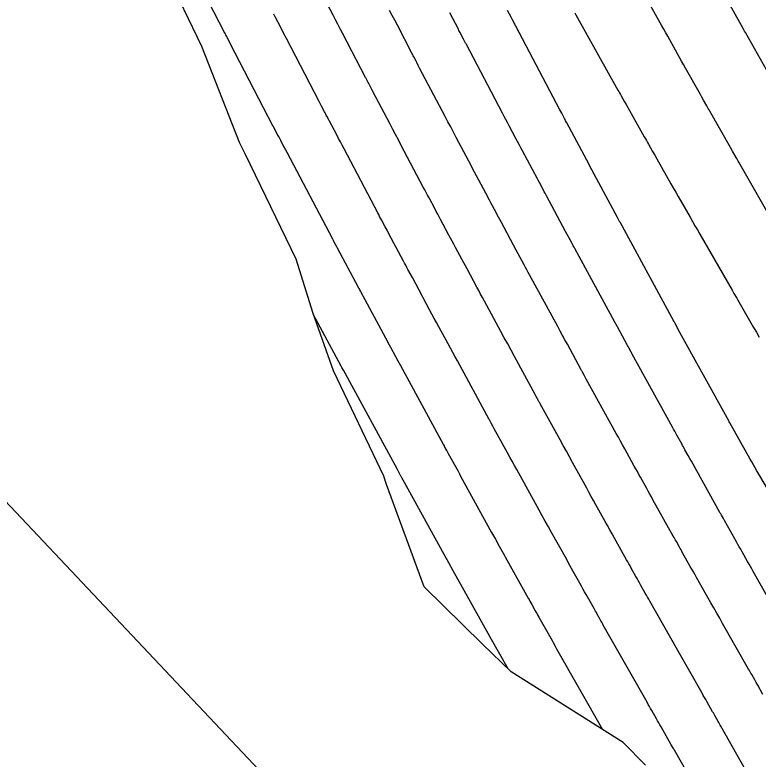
# Model space of a CAD drawing. Extents: x 954385 to 988206, y 1868364 to 1924553.
# Drawn here: x 955191.86 to 955234.5, y 1923520.9 to 1923563.6 of the extents above; entities that cross this region are included whole.
import ezdxf

# ---------------------------------------------------------------- set-up
doc = ezdxf.new("R2010")
doc.units = 0
for name, color, linetype in [('24', 7, 'Continuous'), ('26', 7, 'Continuous'), ('6', 7, 'Continuous'), ('7', 7, 'Continuous')]:
    doc.layers.add(name, color=color, linetype=linetype)

msp = doc.modelspace()

# ---------------------------------------------------------------- linework, layer by layer
at = {"layer": '24'}
msp.add_lwpolyline([(955228.034, 1923520.547), (955226.76, 1923521.845), (955220.324, 1923525.9), (955218.671, 1923527.514), (955215.337, 1923530.792), (955213.169, 1923536.651), (955213.024, 1923537.136), (955210.143, 1923543.169), (955208.961, 1923546.472), (955207.999, 1923549.576), (955205.087, 1923555.581), (955204.747, 1923556.272), (955202.591, 1923561.791), (955200.533, 1923566.057), (955199.678, 1923567.788), (955197.194, 1923573.993), (955196.35, 1923575.843), (955194.44, 1923580.062), (955192.416, 1923585.347), (955188.446, 1923594.532)], dxfattribs=at)
at = {"layer": '26'}
msp.add_lwpolyline([(955207.131, 1923518.928), (955175.416, 1923552.55), (955181.164, 1923550.828), (955175.416, 1923552.55), (955176.799, 1923546.711)], dxfattribs=at)
at = {"layer": '6'}
for points in [[(955201.977, 1923566.291), (955203.888, 1923562.568), (955203.915, 1923562.516), (955203.942, 1923562.464), (955203.969, 1923562.412), (955203.996, 1923562.359), (955204.185, 1923561.995), (955204.212, 1923561.943), (955206.646, 1923557.255), (955206.666, 1923557.218), (955206.705, 1923557.143), (955206.932, 1923556.707), (955206.972, 1923556.631), (955207.012, 1923556.555), (955207.051, 1923556.48), (955207.091, 1923556.404), (955207.275, 1923556.055), (955207.363, 1923555.888), (955207.451, 1923555.721), (955210.07, 1923550.754), (955210.094, 1923550.71), (955210.117, 1923550.666), (955210.14, 1923550.622), (955210.164, 1923550.578), (955210.305, 1923550.314), (955210.352, 1923550.225), (955211.556, 1923547.968), (955211.587, 1923547.909), (955211.619, 1923547.85), (955211.65, 1923547.791), (955211.682, 1923547.732), (955211.935, 1923547.262), (955213.116, 1923545.063), (955213.188, 1923544.93), (955213.259, 1923544.798), (955213.33, 1923544.666), (955213.402, 1923544.534), (955213.689, 1923544.006), (955213.833, 1923543.742), (955213.976, 1923543.477), (955216.424, 1923538.97), (955216.442, 1923538.938), (955216.477, 1923538.875), (955216.494, 1923538.843), (955216.625, 1923538.602), (955216.649, 1923538.559), (955216.673, 1923538.515), (955216.697, 1923538.471), (955216.721, 1923538.428), (955217.128, 1923537.689), (955217.204, 1923537.552), (955217.28, 1923537.414), (955217.356, 1923537.276), (955217.431, 1923537.139), (955219.21, 1923533.909), (955219.428, 1923533.514), (955219.647, 1923533.118), (955219.866, 1923532.723), (955220.086, 1923532.328), (955221.306, 1923530.142), (955221.357, 1923530.051), (955221.408, 1923529.96), (955221.459, 1923529.868), (955221.51, 1923529.777), (955221.714, 1923529.412), (955221.764, 1923529.32), (955221.816, 1923529.229), (955221.867, 1923529.138), (955221.918, 1923529.047), (955222.675, 1923527.698), (955222.741, 1923527.581), (955222.85, 1923527.387), (955222.872, 1923527.348), (955222.894, 1923527.309), (955222.916, 1923527.27), (955222.938, 1923527.231), (955225.564, 1923522.599)], [(955235.009, 1923536.437), (955234.42, 1923537.439), (955234.321, 1923537.608), (955234.223, 1923537.777), (955234.127, 1923537.947), (955234.031, 1923538.118), (955232.872, 1923540.197), (955232.844, 1923540.247), (955232.808, 1923540.311), (955229.918, 1923545.556), (955229.907, 1923545.576), (955229.709, 1923545.935), (955229.695, 1923545.96), (955229.681, 1923545.985), (955229.668, 1923546.01), (955229.654, 1923546.034), (955229.546, 1923546.234), (955226.575, 1923551.702), (955226.55, 1923551.747), (955226.527, 1923551.791), (955226.431, 1923551.969), (955224.962, 1923554.704), (955224.935, 1923554.755), (955224.907, 1923554.805), (955224.799, 1923555.009), (955223.52, 1923557.405), (955223.487, 1923557.467), (955223.454, 1923557.529), (955223.422, 1923557.591), (955223.389, 1923557.653), (955223.226, 1923557.962), (955223.128, 1923558.148), (955220.403, 1923563.312), (955220.384, 1923563.348), (955220.346, 1923563.421), (955220.12, 1923563.854)]]:
    msp.add_lwpolyline(points, dxfattribs=at)
at = {"layer": '7'}
for points in [[(955236.075, 1923550.471), (955233.393, 1923555.14), (955233.353, 1923555.211), (955233.312, 1923555.282), (955233.271, 1923555.354), (955233.23, 1923555.425), (955233.027, 1923555.782), (955232.906, 1923555.997), (955231.728, 1923558.071), (955231.682, 1923558.151), (955231.637, 1923558.23), (955231.592, 1923558.31), (955231.547, 1923558.39), (955231.367, 1923558.71), (955231.276, 1923558.87), (955231.186, 1923559.029), (955230.331, 1923560.544), (955230.217, 1923560.747), (955230.103, 1923560.949), (955229.989, 1923561.152), (955229.875, 1923561.355), (955229.422, 1923562.167), (955229.309, 1923562.37), (955229.195, 1923562.573), (955229.082, 1923562.776), (955228.969, 1923562.979), (955226.957, 1923566.581)], [(955235.151, 1923560.141), (955233.765, 1923562.592), (955233.722, 1923562.667), (955233.68, 1923562.742), (955233.659, 1923562.78), (955233.638, 1923562.817), (955231.678, 1923566.328)], [(955233.78, 1923520.29), (955232.363, 1923522.784), (955232.324, 1923522.853), (955232.284, 1923522.923), (955232.244, 1923522.992), (955232.205, 1923523.062), (955232.006, 1923523.41), (955231.927, 1923523.549), (955231.887, 1923523.618), (955231.555, 1923524.199), (955231.487, 1923524.319), (955231.418, 1923524.439), (955231.35, 1923524.559), (955231.282, 1923524.679), (955230.498, 1923526.059), (955230.345, 1923526.329), (955230.192, 1923526.599), (955230.039, 1923526.87), (955229.886, 1923527.14), (955228.289, 1923529.957), (955228.222, 1923530.075), (955228.155, 1923530.194), (955228.088, 1923530.312), (955228.022, 1923530.43), (955227.755, 1923530.904), (955227.689, 1923531.023), (955227.622, 1923531.141), (955227.555, 1923531.259), (955227.489, 1923531.378), (955227.217, 1923531.861), (955227.15, 1923531.982), (955227.083, 1923532.102), (955227.015, 1923532.222), (955226.948, 1923532.342), (955226.259, 1923533.579), (955226.126, 1923533.818), (955225.992, 1923534.057), (955225.859, 1923534.295), (955225.726, 1923534.534), (955225.193, 1923535.49), (955225.059, 1923535.729), (955224.927, 1923535.968), (955224.794, 1923536.207), (955224.662, 1923536.447), (955223.852, 1923537.917), (955223.673, 1923538.242), (955223.494, 1923538.567), (955223.315, 1923538.892), (955223.136, 1923539.217), (955222, 1923541.279), (955221.985, 1923541.306), (955221.97, 1923541.333), (955221.956, 1923541.36), (955221.941, 1923541.386), (955221.882, 1923541.494), (955221.868, 1923541.521), (955221.853, 1923541.548), (955221.838, 1923541.574), (955221.823, 1923541.601), (955221.764, 1923541.709), (955221.749, 1923541.736), (955221.734, 1923541.763), (955221.719, 1923541.79), (955221.705, 1923541.817), (955220.517, 1923544.004), (955220.323, 1923544.361), (955220.129, 1923544.718), (955219.934, 1923545.076), (955219.74, 1923545.433), (955218.795, 1923547.173), (955218.685, 1923547.375), (955218.576, 1923547.578), (955218.467, 1923547.78), (955218.358, 1923547.982), (955217.8, 1923549.021), (955217.515, 1923549.551), (955217.135, 1923550.258), (955217.04, 1923550.435), (955216.945, 1923550.612), (955216.851, 1923550.789), (955216.756, 1923550.966), (955216.279, 1923551.861), (955216.196, 1923552.016), (955216.113, 1923552.171), (955216.031, 1923552.326), (955215.948, 1923552.481), (955215.617, 1923553.101), (955215.535, 1923553.256), (955215.452, 1923553.411), (955215.37, 1923553.566), (955215.288, 1923553.722), (955214.028, 1923556.112), (955213.861, 1923556.427), (955213.695, 1923556.743), (955213.529, 1923557.058), (955213.362, 1923557.373), (955212.416, 1923559.167), (955212.39, 1923559.216), (955212.364, 1923559.265), (955212.339, 1923559.314), (955212.313, 1923559.363), (955212.196, 1923559.587), (955212.159, 1923559.658), (955212.122, 1923559.729), (955212.048, 1923559.871), (955212.029, 1923559.907), (955212.011, 1923559.942), (955211.992, 1923559.978), (955211.974, 1923560.014), (955210.659, 1923562.545), (955210.525, 1923562.805), (955210.39, 1923563.064), (955210.255, 1923563.323), (955210.121, 1923563.583), (955209.582, 1923564.62)], [(955231.929, 1923517.474), (955229.696, 1923521.406), (955229.665, 1923521.459), (955229.635, 1923521.512), (955229.513, 1923521.726), (955228.931, 1923522.743), (955228.864, 1923522.861), (955228.797, 1923522.979), (955228.73, 1923523.097), (955228.663, 1923523.215), (955228.395, 1923523.688), (955228.328, 1923523.806), (955228.261, 1923523.924), (955228.194, 1923524.042), (955228.127, 1923524.16), (955225.613, 1923528.594), (955225.569, 1923528.673), (955225.525, 1923528.751), (955225.48, 1923528.83), (955225.436, 1923528.909), (955225.259, 1923529.223), (955225.215, 1923529.302), (955225.171, 1923529.38), (955225.126, 1923529.459), (955225.082, 1923529.538), (955224.629, 1923530.344), (955224.539, 1923530.505), (955224.449, 1923530.665), (955224.359, 1923530.826), (955224.269, 1923530.987), (955223.887, 1923531.672), (955223.794, 1923531.84), (955223.7, 1923532.008), (955223.606, 1923532.176), (955223.513, 1923532.344), (955222.639, 1923533.909), (955222.463, 1923534.226), (955222.287, 1923534.543), (955222.111, 1923534.86), (955221.936, 1923535.178), (955220.653, 1923537.507), (955220.52, 1923537.749), (955220.387, 1923537.991), (955220.254, 1923538.232), (955220.121, 1923538.474), (955219.36, 1923539.853), (955219.341, 1923539.889), (955219.322, 1923539.924), (955219.302, 1923539.959), (955219.283, 1923539.994), (955219.188, 1923540.168), (955219.168, 1923540.206), (955219.147, 1923540.243), (955219.106, 1923540.318), (955219.085, 1923540.356), (955219.065, 1923540.393), (955217.246, 1923543.741), (955217.114, 1923543.985), (955216.981, 1923544.23), (955216.848, 1923544.475), (955216.715, 1923544.719), (955216.183, 1923545.698), (955216.05, 1923545.943), (955215.918, 1923546.188), (955215.785, 1923546.433), (955215.653, 1923546.678), (955214.852, 1923548.171), (955214.662, 1923548.524), (955214.409, 1923548.995), (955214.345, 1923549.113), (955214.282, 1923549.231), (955214.219, 1923549.349), (955214.156, 1923549.467), (955213.315, 1923551.043), (955213.209, 1923551.242), (955213.103, 1923551.441), (955212.891, 1923551.839), (955212.838, 1923551.939), (955212.785, 1923552.039), (955212.732, 1923552.138), (955212.679, 1923552.238), (955210.74, 1923555.917), (955210.634, 1923556.116), (955210.529, 1923556.315), (955210.424, 1923556.515), (955210.319, 1923556.714), (955209.754, 1923557.786), (955209.721, 1923557.848), (955209.688, 1923557.91), (955209.655, 1923557.973), (955209.623, 1923558.035), (955209.451, 1923558.365), (955209.415, 1923558.432), (955209.357, 1923558.545), (955209.333, 1923558.59), (955209.31, 1923558.634), (955207.436, 1923562.244), (955207.274, 1923562.555), (955207.112, 1923562.867), (955206.789, 1923563.49), (955206.708, 1923563.645)], [(955234.774, 1923524.612), (955234.477, 1923525.133), (955234.389, 1923525.286), (955234.302, 1923525.439), (955234.127, 1923525.745), (955234.083, 1923525.822), (955234.039, 1923525.898), (955233.996, 1923525.975), (955233.952, 1923526.052), (955232.458, 1923528.685), (955232.291, 1923528.98), (955232.123, 1923529.275), (955231.956, 1923529.57), (955231.789, 1923529.865), (955230.964, 1923531.32), (955230.875, 1923531.478), (955230.786, 1923531.636), (955230.696, 1923531.794), (955230.607, 1923531.952), (955230.163, 1923532.742), (955230.118, 1923532.822), (955230.073, 1923532.901), (955230.029, 1923532.981), (955229.984, 1923533.061), (955229.805, 1923533.379), (955229.761, 1923533.458), (955229.716, 1923533.538), (955229.671, 1923533.618), (955229.627, 1923533.697), (955228.464, 1923535.783), (955228.374, 1923535.944), (955228.285, 1923536.105), (955228.195, 1923536.266), (955228.105, 1923536.427), (955227.746, 1923537.071), (955227.656, 1923537.232), (955227.567, 1923537.393), (955227.477, 1923537.554), (955227.388, 1923537.715), (955226.843, 1923538.706), (955226.722, 1923538.925), (955226.602, 1923539.144), (955226.481, 1923539.363), (955226.36, 1923539.582), (955224.639, 1923542.705), (955224.619, 1923542.741), (955224.599, 1923542.778), (955224.558, 1923542.852), (955224.538, 1923542.889), (955224.518, 1923542.926), (955224.422, 1923543.1), (955224.402, 1923543.135), (955224.383, 1923543.17), (955224.364, 1923543.205), (955224.345, 1923543.241), (955223.553, 1923544.698), (955223.415, 1923544.952), (955223.277, 1923545.207), (955223.138, 1923545.462), (955223, 1923545.716), (955221.388, 1923548.683), (955221.311, 1923548.825), (955221.234, 1923548.967), (955221.157, 1923549.11), (955221.081, 1923549.252), (955220.622, 1923550.106), (955220.469, 1923550.391), (955219.757, 1923551.716), (955219.683, 1923551.855), (955219.608, 1923551.993), (955219.535, 1923552.131), (955219.461, 1923552.27), (955219.165, 1923552.823), (955219.091, 1923552.962), (955219.018, 1923553.1), (955218.944, 1923553.239), (955218.87, 1923553.377), (955218.344, 1923554.363), (955218.232, 1923554.573), (955218.12, 1923554.784), (955218.008, 1923554.995), (955217.897, 1923555.206), (955217.176, 1923556.573), (955217.018, 1923556.871), (955216.861, 1923557.17), (955216.704, 1923557.468), (955216.546, 1923557.766), (955215.078, 1923560.549), (955215.06, 1923560.584), (955215.041, 1923560.62), (955215.022, 1923560.656), (955215.003, 1923560.692), (955214.91, 1923560.871), (955214.873, 1923560.942), (955214.854, 1923560.978), (955214.739, 1923561.198), (955214.714, 1923561.247), (955214.688, 1923561.295), (955214.663, 1923561.344), (955214.638, 1923561.393), (955213.801, 1923563.003), (955213.653, 1923563.288), (955213.506, 1923563.572), (955213.358, 1923563.857)], [(955236.623, 1923527.424), (955234.215, 1923531.669), (955234.135, 1923531.81), (955234.055, 1923531.951), (955233.975, 1923532.091), (955233.895, 1923532.232), (955233.576, 1923532.796), (955233.496, 1923532.937), (955233.416, 1923533.078), (955233.336, 1923533.219), (955233.257, 1923533.36), (955232.569, 1923534.584), (955232.503, 1923534.701), (955232.393, 1923534.896), (955232.371, 1923534.935), (955232.349, 1923534.974), (955232.328, 1923535.013), (955232.306, 1923535.053), (955230.669, 1923537.987), (955230.577, 1923538.153), (955230.484, 1923538.319), (955230.299, 1923538.651), (955230.253, 1923538.734), (955230.206, 1923538.818), (955230.16, 1923538.901), (955230.115, 1923538.984), (955229.833, 1923539.495), (955229.771, 1923539.608), (955229.709, 1923539.721), (955229.647, 1923539.834), (955229.584, 1923539.947), (955227.279, 1923544.13), (955227.256, 1923544.171), (955227.229, 1923544.221), (955227.212, 1923544.251), (955227.08, 1923544.491), (955227.056, 1923544.534), (955227.032, 1923544.577), (955227.009, 1923544.621), (955226.985, 1923544.664), (955226.577, 1923545.416), (955226.425, 1923545.695), (955226.273, 1923545.975), (955223.981, 1923550.193), (955223.937, 1923550.275), (955223.892, 1923550.357), (955223.848, 1923550.439), (955223.804, 1923550.522), (955223.45, 1923551.18), (955222.359, 1923553.21), (955222.315, 1923553.292), (955222.272, 1923553.374), (955222.228, 1923553.456), (955222.184, 1923553.538), (955221.966, 1923553.947), (955221.878, 1923554.111), (955221.834, 1923554.193), (955220.979, 1923555.797), (955220.883, 1923555.977), (955220.787, 1923556.156), (955220.692, 1923556.336), (955220.597, 1923556.516), (955220.217, 1923557.237), (955220.122, 1923557.417), (955220.027, 1923557.597), (955219.932, 1923557.777), (955219.837, 1923557.957), (955217.741, 1923561.93), (955217.717, 1923561.975), (955217.694, 1923562.02), (955217.635, 1923562.132), (955217.6, 1923562.199), (955217.43, 1923562.525), (955217.398, 1923562.586), (955217.366, 1923562.648), (955217.333, 1923562.71), (955217.301, 1923562.772), (955216.807, 1923563.723)], [(955223.977, 1923563.719), (955224.046, 1923563.596), (955226.451, 1923559.287), (955226.498, 1923559.203), (955226.545, 1923559.119), (955226.593, 1923559.035), (955226.64, 1923558.951), (955226.829, 1923558.616), (955226.924, 1923558.448), (955227.018, 1923558.281), (955227.967, 1923556.6), (955228.027, 1923556.494), (955228.086, 1923556.389), (955228.146, 1923556.283), (955228.206, 1923556.178), (955228.445, 1923555.756), (955228.565, 1923555.546), (955228.685, 1923555.335), (955229.493, 1923553.911), (955229.63, 1923553.67), (955229.768, 1923553.429), (955229.905, 1923553.188), (955230.043, 1923552.948), (955230.596, 1923551.986), (955230.734, 1923551.745), (955230.872, 1923551.505), (955231.01, 1923551.264), (955231.148, 1923551.024), (955232.998, 1923547.801), (955233.022, 1923547.76), (955233.046, 1923547.719), (955233.106, 1923547.616), (955233.142, 1923547.554), (955233.229, 1923547.405), (955233.267, 1923547.341), (955233.304, 1923547.277), (955234.238, 1923545.672), (955234.4, 1923545.394), (955234.562, 1923545.115)], [(955220.149, 1923526.071), (955219.199, 1923527.763), (955219.174, 1923527.807), (955219.099, 1923527.941), (955217.533, 1923530.747), (955217.27, 1923531.22), (955217.007, 1923531.693), (955216.745, 1923532.167), (955216.483, 1923532.641), (955214.21, 1923536.77), (955214.136, 1923536.904), (955214.062, 1923537.039), (955214.043, 1923537.072), (955214.025, 1923537.106), (955214.006, 1923537.14), (955213.988, 1923537.173), (955213.799, 1923537.52), (955213.784, 1923537.546), (955210.706, 1923543.214), (955210.621, 1923543.369), (955210.6, 1923543.408), (955210.579, 1923543.447), (955208.975, 1923546.434)]]:
    msp.add_lwpolyline(points, dxfattribs=at)

doc.saveas('drawing.dxf')
